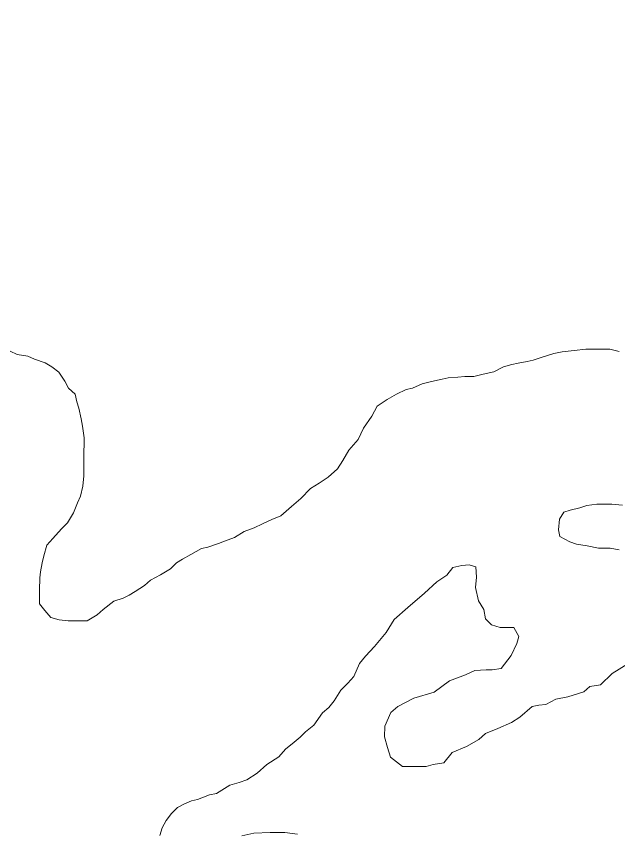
# Model space of a CAD drawing. Extents: x -1643653 to 4543381, y 1624270 to 13878484.
# Drawn here: x 621872 to 623853, y 8946096 to 8948789 of the extents above; entities that cross this region are included whole.
import ezdxf

# ---------------------------------------------------------------- set-up
doc = ezdxf.new("R2010")
doc.units = 0
doc.header["$LTSCALE"] = 200
for name, color, linetype, lineweight in [('23', 7, 'Continuous', 13), ('25', 7, 'Continuous', 13), ('60', 7, 'Continuous', 13)]:
    doc.layers.add(name, color=color, linetype=linetype, lineweight=lineweight)

msp = doc.modelspace()

# ---------------------------------------------------------------- linework, layer by layer
at = {"layer": '23'}
for points in [[(622590, 8947072.2), (622557.4, 8947059.8), (622537.3, 8947052.5), (622502.2, 8947040.2), (622482.2, 8947035.3), (622447, 8947015.5), (622419.4, 8947000.7), (622399.3, 8946988.3), (622379.1, 8946968.4), (622346.5, 8946948.6), (622313.8, 8946931.3), (622293.7, 8946913.9), (622263.5, 8946894.1), (622243.4, 8946881.7), (622223.3, 8946871.8), (622193.2, 8946862), (622158, 8946834.7), (622137.9, 8946817.3), (622105.2, 8946797.5), (622075.2, 8946797.7), (622042.7, 8946797.9), (622012.7, 8946800.6), (621985.2, 8946808.3), (621965.4, 8946830.9), (621948.1, 8946853.6), (621948.2, 8946876.1), (621948.4, 8946898.7), (621948.7, 8946938.7), (621951.4, 8946958.7), (621956.6, 8946988.7), (621961.8, 8947011.2), (621972, 8947046.2), (621992.2, 8947068.6), (622020, 8947101), (622040.1, 8947120.8), (622060.4, 8947153.3), (622073.2, 8947185.7), (622083.3, 8947208.2), (622091.1, 8947240.7), (622093.8, 8947275.7), (622094, 8947295.7), (622094.1, 8947315.8), (622094.5, 8947355.8), (622094.6, 8947378.4), (622094.8, 8947400.9), (622090.1, 8947438.5), (622085.3, 8947463.5), (622078, 8947498.6), (622070.7, 8947518.7), (622065.9, 8947543.8), (622043.5, 8947564), (622031.2, 8947586.6), (622011.4, 8947616.7), (621989, 8947634.4), (621966.6, 8947647.1), (621931.7, 8947659.8), (621909.3, 8947670), (621874.3, 8947675.2), (621851.8, 8947685.4)], [(622590, 8947072.2), (622557.4, 8947059.8), (622537.3, 8947052.5), (622502.2, 8947040.2), (622482.2, 8947035.3), (622447, 8947015.5), (622419.4, 8947000.7), (622399.3, 8946988.3), (622379.1, 8946968.4), (622346.5, 8946948.6), (622313.8, 8946931.3), (622293.7, 8946913.9), (622263.5, 8946894.1), (622243.4, 8946881.7), (622223.3, 8946871.8), (622193.2, 8946862), (622158, 8946834.7), (622137.9, 8946817.3), (622105.2, 8946797.5), (622075.2, 8946797.7), (622042.7, 8946797.9), (622012.7, 8946800.6), (621985.2, 8946808.3), (621965.4, 8946830.9), (621948.1, 8946853.6), (621948.2, 8946876.1), (621948.4, 8946898.7), (621948.7, 8946938.7), (621951.4, 8946958.7), (621956.6, 8946988.7), (621961.8, 8947011.2), (621972, 8947046.2), (621992.2, 8947068.6), (622020, 8947101), (622040.1, 8947120.8), (622060.4, 8947153.3), (622073.2, 8947185.7), (622083.3, 8947208.2), (622091.1, 8947240.7), (622093.8, 8947275.7), (622094, 8947295.7), (622094.1, 8947315.8), (622094.5, 8947355.8), (622094.6, 8947378.4), (622094.8, 8947400.9), (622090.1, 8947438.5), (622085.3, 8947463.5), (622078, 8947498.6), (622070.7, 8947518.7), (622065.9, 8947543.8), (622043.5, 8947564), (622031.2, 8947586.6), (622011.4, 8947616.7), (621989, 8947634.4), (621966.6, 8947647.1), (621931.7, 8947659.8), (621909.3, 8947670), (621874.3, 8947675.2), (621851.8, 8947685.4)], [(623858.1, 8947684.4), (623827.6, 8947692.3), (623802.8, 8947692.5), (623780.2, 8947692.7), (623747.7, 8947692.9), (623710.2, 8947688.1), (623670.1, 8947683.4), (623642.6, 8947678.6), (623597.5, 8947663.8), (623574.9, 8947656.5), (623554.8, 8947651.6), (623524.8, 8947646.8), (623504.8, 8947641.9), (623477.2, 8947634.6), (623444.5, 8947617.3), (623409.5, 8947610), (623379.4, 8947602.7), (623349.4, 8947602.9), (623326.8, 8947600.5), (623294.3, 8947598.2), (623274.3, 8947593.4), (623239.2, 8947586.1), (623209.1, 8947578.8), (623176.5, 8947564), (623156.5, 8947559.1), (623123.8, 8947544.3), (623093.7, 8947527), (623061, 8947504.7), (623043.2, 8947472.2), (623015.4, 8947432.3), (622997.6, 8947394.9), (622967.4, 8947360.1), (622947.1, 8947325.2), (622929.4, 8947297.7), (622899.2, 8947270.4), (622869, 8947250.6), (622841.3, 8947233.2), (622808.6, 8947200.9), (622778.4, 8947173.6), (622743.1, 8947143.7), (622713, 8947131.4), (622682.9, 8947116.6), (622655.3, 8947104.3), (622622.7, 8947092), (622590, 8947072.2)], [(623858.1, 8947684.4), (623827.6, 8947692.3), (623802.8, 8947692.5), (623780.2, 8947692.7), (623747.7, 8947692.9), (623710.2, 8947688.1), (623670.1, 8947683.4), (623642.6, 8947678.6), (623597.5, 8947663.8), (623574.9, 8947656.5), (623554.8, 8947651.6), (623524.8, 8947646.8), (623504.8, 8947641.9), (623477.2, 8947634.6), (623444.5, 8947617.3), (623409.5, 8947610), (623379.4, 8947602.7), (623349.4, 8947602.9), (623326.8, 8947600.5), (623294.3, 8947598.2), (623274.3, 8947593.4), (623239.2, 8947586.1), (623209.1, 8947578.8), (623176.5, 8947564), (623156.5, 8947559.1), (623123.8, 8947544.3), (623093.7, 8947527), (623061, 8947504.7), (623043.2, 8947472.2), (623015.4, 8947432.3), (622997.6, 8947394.9), (622967.4, 8947360.1), (622947.1, 8947325.2), (622929.4, 8947297.7), (622899.2, 8947270.4), (622869, 8947250.6), (622841.3, 8947233.2), (622808.6, 8947200.9), (622778.4, 8947173.6), (622743.1, 8947143.7), (622713, 8947131.4), (622682.9, 8947116.6), (622655.3, 8947104.3), (622622.7, 8947092), (622590, 8947072.2)], [(623857.8, 8947031.2), (623827.8, 8947036.4), (623790.3, 8947036.7), (623752.8, 8947044.4), (623717.8, 8947049.7), (623695.4, 8947057.3), (623663, 8947075.1), (623658.2, 8947097.6), (623660.9, 8947132.7), (623676.1, 8947155.1), (623696.2, 8947162.5), (623728.8, 8947169.8), (623751.3, 8947177.1), (623783.9, 8947181.9), (623803.9, 8947181.8), (623833.9, 8947181.6), (623868.9, 8947178.8)], [(623857.8, 8947031.2), (623827.8, 8947036.4), (623790.3, 8947036.7), (623752.8, 8947044.4), (623717.8, 8947049.7), (623695.4, 8947057.3), (623663, 8947075.1), (623658.2, 8947097.6), (623660.9, 8947132.7), (623676.1, 8947155.1), (623696.2, 8947162.5), (623728.8, 8947169.8), (623751.3, 8947177.1), (623783.9, 8947181.9), (623803.9, 8947181.8), (623833.9, 8947181.6), (623868.9, 8947178.8)], [(622344.9, 8946089.9), (622352.6, 8946114.9), (622365.3, 8946139.8), (622383, 8946162.2), (622403.2, 8946182.1), (622425.8, 8946194.5), (622448.3, 8946204.4), (622468.4, 8946209.2), (622488.5, 8946216.6), (622508.5, 8946224), (622531.1, 8946228.8), (622574.9, 8946256), (622574.9, 8946256), (622606.1, 8946264.5), (622631.6, 8946273), (622665.5, 8946295.6), (622696.7, 8946323.9), (622736.3, 8946349.4), (622759, 8946374.9), (622787.3, 8946397.5), (622807.1, 8946414.5), (622824.1, 8946431.5), (622852.4, 8946454.1), (622880.7, 8946494.4), (622900.9, 8946511.8), (622918.6, 8946534.2), (622941.3, 8946569.1), (622964, 8946591.5), (622984.2, 8946613.9), (623002, 8946656.3), (623022.2, 8946681.2), (623052.1, 8946712.6), (623090, 8946759.3), (623116.7, 8946801.6), (623161.1, 8946841.6), (623216.8, 8946888.3), (623256.8, 8946926.1), (623290.2, 8946948.3), (623310.2, 8946972.7), (623339.1, 8946979.4), (623363.6, 8946981.6), (623385.8, 8946975), (623388.1, 8946941.6), (623384.1, 8946906.7), (623394.7, 8946863.8), (623412.5, 8946834.9), (623417, 8946803.8), (623437, 8946783.8), (623465.6, 8946775.9), (623510.7, 8946775.7), (623527.9, 8946745.5), (623520.3, 8946723), (623502.5, 8946683.1), (623469.6, 8946640.7), (623439.6, 8946635.9), (623419.6, 8946636.1), (623382, 8946633.8), (623351.9, 8946619), (623299.2, 8946599.3), (623248.9, 8946562.1), (623181.2, 8946542.5), (623128.5, 8946515.3), (623105.8, 8946495.4), (623085.5, 8946450.5), (623085.2, 8946415.5), (623095, 8946380.3), (623104.7, 8946347.7), (623144.5, 8946317.4), (623182, 8946317.2), (623222, 8946316.9), (623244.6, 8946324.3), (623279.7, 8946329.1), (623307.4, 8946363.9), (623355.1, 8946383.6), (623395.3, 8946405.9), (623418, 8946425.8), (623458.1, 8946443)], [(622344.9, 8946089.9), (622352.6, 8946114.9), (622365.3, 8946139.8), (622383, 8946162.2), (622403.2, 8946182.1), (622425.8, 8946194.5), (622448.3, 8946204.4), (622468.4, 8946209.2), (622488.5, 8946216.6), (622508.5, 8946224), (622531.1, 8946228.8), (622574.9, 8946256), (622574.9, 8946256), (622606.1, 8946264.5), (622631.6, 8946273), (622665.5, 8946295.6), (622696.7, 8946323.9), (622736.3, 8946349.4), (622759, 8946374.9), (622787.3, 8946397.5), (622807.1, 8946414.5), (622824.1, 8946431.5), (622852.4, 8946454.1), (622880.7, 8946494.4), (622900.9, 8946511.8), (622918.6, 8946534.2), (622941.3, 8946569.1), (622964, 8946591.5), (622984.2, 8946613.9), (623002, 8946656.3), (623022.2, 8946681.2), (623052.1, 8946712.6), (623090, 8946759.3), (623116.7, 8946801.6), (623161.1, 8946841.6), (623216.8, 8946888.3), (623256.8, 8946926.1), (623290.2, 8946948.3), (623310.2, 8946972.7), (623339.1, 8946979.4), (623363.6, 8946981.6), (623385.8, 8946975), (623388.1, 8946941.6), (623384.1, 8946906.7), (623394.7, 8946863.8), (623412.5, 8946834.9), (623417, 8946803.8), (623437, 8946783.8), (623465.6, 8946775.9), (623510.7, 8946775.7), (623527.9, 8946745.5), (623520.3, 8946723), (623502.5, 8946683.1), (623469.6, 8946640.7), (623439.6, 8946635.9), (623419.6, 8946636.1), (623382, 8946633.8), (623351.9, 8946619), (623299.2, 8946599.3), (623248.9, 8946562.1), (623181.2, 8946542.5), (623128.5, 8946515.3), (623105.8, 8946495.4), (623085.5, 8946450.5), (623085.2, 8946415.5), (623095, 8946380.3), (623104.7, 8946347.7), (623144.5, 8946317.4), (623182, 8946317.2), (623222, 8946316.9), (623244.6, 8946324.3), (623279.7, 8946329.1), (623307.4, 8946363.9), (623355.1, 8946383.6), (623395.3, 8946405.9), (623418, 8946425.8), (623458.1, 8946443)], [(623458.1, 8946443), (623503.3, 8946462.8), (623530.9, 8946480.1), (623571.2, 8946514.9), (623593.8, 8946519.7), (623616.3, 8946522.1), (623648.9, 8946539.4), (623689, 8946546.7), (623741.7, 8946563.8), (623761.8, 8946581.2), (623796.8, 8946586), (623834.6, 8946623.3), (623889.9, 8946658)], [(623458.1, 8946443), (623503.3, 8946462.8), (623530.9, 8946480.1), (623571.2, 8946514.9), (623593.8, 8946519.7), (623616.3, 8946522.1), (623648.9, 8946539.4), (623689, 8946546.7), (623741.7, 8946563.8), (623761.8, 8946581.2), (623796.8, 8946586), (623834.6, 8946623.3), (623889.9, 8946658)], [(622797.7, 8946094.4), (622756.2, 8946100.3), (622708, 8946100.3), (622654.2, 8946097.5), (622614.6, 8946089)], [(622797.7, 8946094.4), (622756.2, 8946100.3), (622708, 8946100.3), (622654.2, 8946097.5), (622614.6, 8946089)]]:
    msp.add_lwpolyline(points, dxfattribs=at)
at = {"layer": '25'}
for points in [[(622590, 8947072.2), (622557.4, 8947059.8), (622537.3, 8947052.5), (622502.2, 8947040.2), (622482.2, 8947035.3), (622447, 8947015.5), (622419.4, 8947000.7), (622399.3, 8946988.3), (622379.1, 8946968.4), (622346.5, 8946948.6), (622313.8, 8946931.3), (622293.7, 8946913.9), (622263.5, 8946894.1), (622243.4, 8946881.7), (622223.3, 8946871.8), (622193.2, 8946862), (622158, 8946834.7), (622137.9, 8946817.3), (622105.2, 8946797.5), (622075.2, 8946797.7), (622042.7, 8946797.9), (622012.7, 8946800.6), (621985.2, 8946808.3), (621965.4, 8946830.9), (621948.1, 8946853.6), (621948.2, 8946876.1), (621948.4, 8946898.7), (621948.7, 8946938.7), (621951.4, 8946958.7), (621956.6, 8946988.7), (621961.8, 8947011.2), (621972, 8947046.2), (621992.2, 8947068.6), (622020, 8947101), (622040.1, 8947120.8), (622060.4, 8947153.3), (622073.2, 8947185.7), (622083.3, 8947208.2), (622091.1, 8947240.7), (622093.8, 8947275.7), (622094, 8947295.7), (622094.1, 8947315.8), (622094.5, 8947355.8), (622094.6, 8947378.4), (622094.8, 8947400.9), (622090.1, 8947438.5), (622085.3, 8947463.5), (622078, 8947498.6), (622070.7, 8947518.7), (622065.9, 8947543.8), (622043.5, 8947564), (622031.2, 8947586.6), (622011.4, 8947616.7), (621989, 8947634.4), (621966.6, 8947647.1), (621931.7, 8947659.8), (621909.3, 8947670), (621874.3, 8947675.2), (621851.8, 8947685.4)], [(623858.1, 8947684.4), (623827.6, 8947692.3), (623802.8, 8947692.5), (623780.2, 8947692.7), (623747.7, 8947692.9), (623710.2, 8947688.1), (623670.1, 8947683.4), (623642.6, 8947678.6), (623597.5, 8947663.8), (623574.9, 8947656.5), (623554.8, 8947651.6), (623524.8, 8947646.8), (623504.8, 8947641.9), (623477.2, 8947634.6), (623444.5, 8947617.3), (623409.5, 8947610), (623379.4, 8947602.7), (623349.4, 8947602.9), (623326.8, 8947600.5), (623294.3, 8947598.2), (623274.3, 8947593.4), (623239.2, 8947586.1), (623209.1, 8947578.8), (623176.5, 8947564), (623156.5, 8947559.1), (623123.8, 8947544.3), (623093.7, 8947527), (623061, 8947504.7), (623043.2, 8947472.2), (623015.4, 8947432.3), (622997.6, 8947394.9), (622967.4, 8947360.1), (622947.1, 8947325.2), (622929.4, 8947297.7), (622899.2, 8947270.4), (622869, 8947250.6), (622841.3, 8947233.2), (622808.6, 8947200.9), (622778.4, 8947173.6), (622743.1, 8947143.7), (622713, 8947131.4), (622682.9, 8947116.6), (622655.3, 8947104.3), (622622.7, 8947092), (622590, 8947072.2)], [(623857.8, 8947031.2), (623827.8, 8947036.4), (623790.3, 8947036.7), (623752.8, 8947044.4), (623717.8, 8947049.7), (623695.4, 8947057.3), (623663, 8947075.1), (623658.2, 8947097.6), (623660.9, 8947132.7), (623676.1, 8947155.1), (623696.2, 8947162.5), (623728.8, 8947169.8), (623751.3, 8947177.1), (623783.9, 8947181.9), (623803.9, 8947181.8), (623833.9, 8947181.6), (623868.9, 8947178.8)], [(622344.9, 8946089.9), (622352.6, 8946114.9), (622365.3, 8946139.8), (622383, 8946162.2), (622403.2, 8946182.1), (622425.8, 8946194.5), (622448.3, 8946204.4), (622468.4, 8946209.2), (622488.5, 8946216.6), (622508.5, 8946224), (622531.1, 8946228.8), (622574.9, 8946256), (622574.9, 8946256), (622606.1, 8946264.5), (622631.6, 8946273), (622665.5, 8946295.6), (622696.7, 8946323.9), (622736.3, 8946349.4), (622759, 8946374.9), (622787.3, 8946397.5), (622807.1, 8946414.5), (622824.1, 8946431.5), (622852.4, 8946454.1), (622880.7, 8946494.4), (622900.9, 8946511.8), (622918.6, 8946534.2), (622941.3, 8946569.1), (622964, 8946591.5), (622984.2, 8946613.9), (623002, 8946656.3), (623022.2, 8946681.2), (623052.1, 8946712.6), (623090, 8946759.3), (623116.7, 8946801.6), (623161.1, 8946841.6), (623216.8, 8946888.3), (623256.8, 8946926.1), (623290.2, 8946948.3), (623310.2, 8946972.7), (623339.1, 8946979.4), (623363.6, 8946981.6), (623385.8, 8946975), (623388.1, 8946941.6), (623384.1, 8946906.7), (623394.7, 8946863.8), (623412.5, 8946834.9), (623417, 8946803.8), (623437, 8946783.8), (623465.6, 8946775.9), (623510.7, 8946775.7), (623527.9, 8946745.5), (623520.3, 8946723), (623502.5, 8946683.1), (623469.6, 8946640.7), (623439.6, 8946635.9), (623419.6, 8946636.1), (623382, 8946633.8), (623351.9, 8946619), (623299.2, 8946599.3), (623248.9, 8946562.1), (623181.2, 8946542.5), (623128.5, 8946515.3), (623105.8, 8946495.4), (623085.5, 8946450.5), (623085.2, 8946415.5), (623095, 8946380.3), (623104.7, 8946347.7), (623144.5, 8946317.4), (623182, 8946317.2), (623222, 8946316.9), (623244.6, 8946324.3), (623279.7, 8946329.1), (623307.4, 8946363.9), (623355.1, 8946383.6), (623395.3, 8946405.9), (623418, 8946425.8), (623458.1, 8946443)], [(623458.1, 8946443), (623503.3, 8946462.8), (623530.9, 8946480.1), (623571.2, 8946514.9), (623593.8, 8946519.7), (623616.3, 8946522.1), (623648.9, 8946539.4), (623689, 8946546.7), (623741.7, 8946563.8), (623761.8, 8946581.2), (623796.8, 8946586), (623834.6, 8946623.3), (623889.9, 8946658)], [(622797.7, 8946094.4), (622756.2, 8946100.3), (622708, 8946100.3), (622654.2, 8946097.5), (622614.6, 8946089)]]:
    msp.add_lwpolyline(points, dxfattribs=at)
at = {"layer": '60', "lineweight": 25}
msp.add_spline([(814781, 9009175.5), (814787.2, 9009173.4), (814796.9, 9009173.4), (814799.4, 9009172.4), (814805.1, 9009174.5), (814805.6, 9009176.5), (814811.7, 9009179.5), (814811.7, 9009179.5), (814801.5, 9009181), (814790.7, 9009181.5), (814784.1, 9009183.1), (814777.4, 9009185.1), (814778.4, 9009175.5)], degree=3, dxfattribs=at)

doc.saveas('drawing.dxf')
